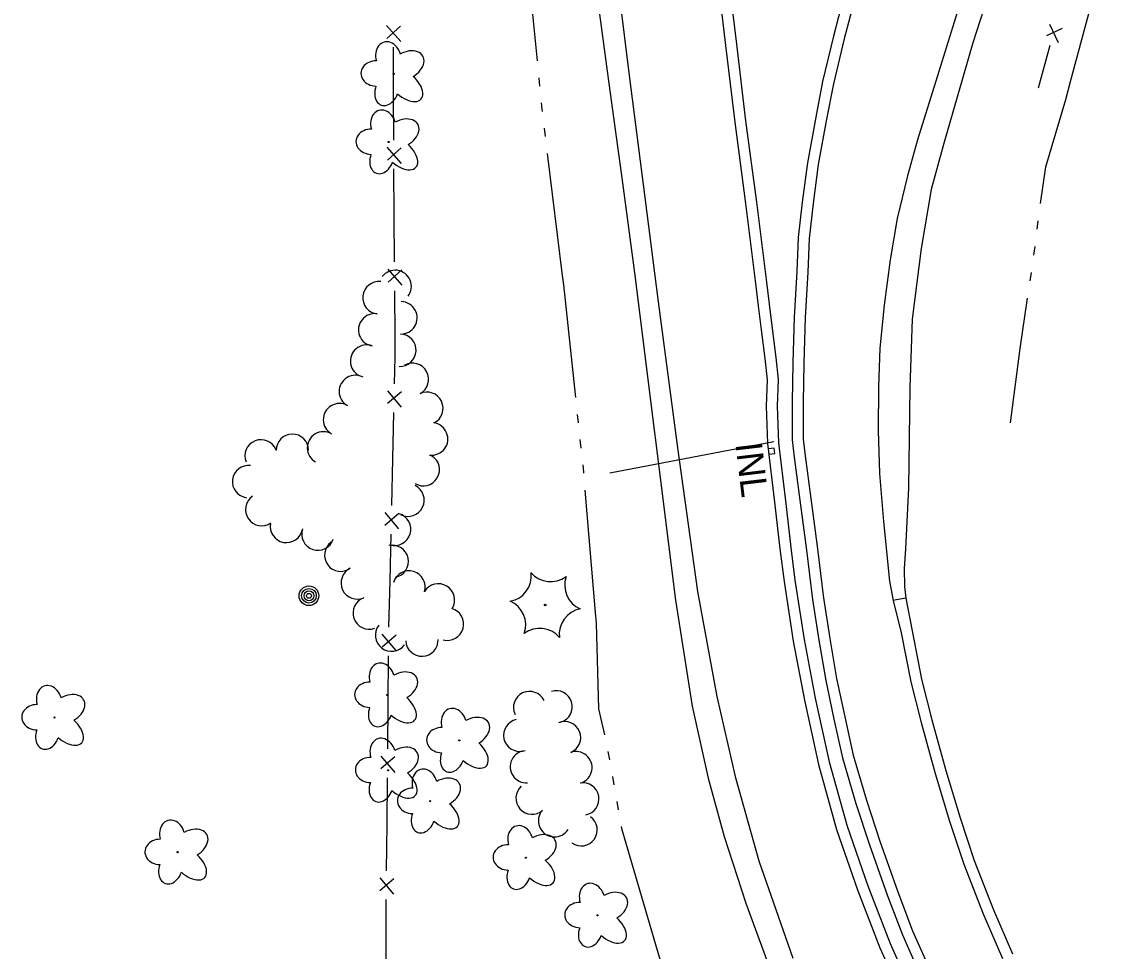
# Model space of a CAD drawing. Extents: x 589250 to 1188077, y 162953 to 363065.
# Drawn here: x 593118.5 to 593364.1, y 174280.4 to 174491.5 of the extents above; entities that cross this region are included whole.
import ezdxf

# ---------------------------------------------------------------- set-up
doc = ezdxf.new("R2010")
doc.units = 0
for name, color, linetype in [('E_DRN', 7, 'Continuous'), ('E_DRN_SS_UG', 7, 'Continuous'), ('E_DRN_Text', 7, 'Continuous'), ('E_FEN_P', 7, 'Continuous'), ('E_LAND_TreeLine_P', 7, 'Continuous'), ('E_LAND_Vegetation', 7, 'Continuous'), ('E_MISCPROP', 7, 'Continuous'), ('E_RDWY', 7, 'Continuous'), ('E_RDWY_C_and_G', 7, 'Continuous'), ('E_RDWY_Gravel', 7, 'Continuous'), ('E_WTR_FlowLine', 7, 'Continuous')]:
    doc.layers.add(name, color=color, linetype=linetype)

msp = doc.modelspace()

# ---------------------------------------------------------------- linework, layer by layer
at = {"layer": 'E_DRN'}
for p, q in [((593289.31, 174394.7), (593287.96, 174394.54)), ((593287.96, 174394.54), (593288.11, 174393.28)), ((593289.46, 174393.44), (593289.31, 174394.7)), ((593288.11, 174393.28), (593289.46, 174393.44))]:
    msp.add_line(p, q, dxfattribs=at)
at = {"layer": 'E_DRN_SS_UG'}
msp.add_line((593289.28, 174396.07), (593252.04, 174388.96), dxfattribs=at)
at = {"layer": 'E_FEN_P'}
for p, q in [((593201.32, 174490.64), (593204.54, 174486.98)), ((593204.52, 174490.49), (593201.4, 174487.71)), ((593354.73, 174490), (593351.16, 174488.27)), ((593351.84, 174490.97), (593353.84, 174486.79)), ((593202.82, 174485.74), (593202.86, 174475.18)), ((593351.95, 174486.1), (593349.26, 174476.44)), ((593202.86, 174475.18), (593202.9, 174464.62)), ((593201.42, 174462.98), (593204.65, 174459.32)), ((593204.63, 174462.83), (593201.51, 174460.05)), ((593202.93, 174458.08), (593203, 174447.52)), ((593203, 174447.52), (593203.07, 174436.96)), ((593201.6, 174435.33), (593204.83, 174431.67)), ((593204.8, 174435.18), (593201.68, 174432.39)), ((593203.11, 174430.42), (593203.18, 174419.87)), ((593203.18, 174419.87), (593203.21, 174415.34)), ((593203.21, 174415.34), (593203.07, 174409.31)), ((593201.55, 174407.72), (593204.67, 174403.97)), ((593204.75, 174407.48), (593201.55, 174404.78)), ((593202.92, 174402.77), (593202.68, 174392.22)), ((593202.68, 174392.22), (593202.44, 174381.66)), ((593200.92, 174380.07), (593204.04, 174376.32)), ((593204.12, 174379.83), (593200.92, 174377.13)), ((593202.29, 174375.12), (593202.05, 174364.57)), ((593202.05, 174364.57), (593201.8, 174354.01)), ((593200.28, 174352.4), (593203.45, 174348.69)), ((593203.48, 174352.2), (593200.32, 174349.46)), ((593201.72, 174347.47), (593201.62, 174336.91)), ((593201.62, 174336.91), (593201.52, 174326.36)), ((593200.03, 174324.74), (593203.19, 174321.04)), ((593203.23, 174324.55), (593200.06, 174321.81)), ((593201.46, 174319.82), (593201.36, 174309.26)), ((593201.36, 174309.26), (593201.26, 174298.7)), ((593199.77, 174297.09), (593202.94, 174293.38)), ((593202.97, 174296.89), (593199.81, 174294.15)), ((593201.2, 174292.16), (593201.17, 174288.96)), ((593201.17, 174288.96), (593201.18, 174281.61)), ((593201.18, 174281.61), (593201.19, 174271.05))]:
    msp.add_line(p, q, dxfattribs=at)
at = {"layer": 'E_LAND_TreeLine_P'}
for centre, radius, start, end in [((593203.29, 174431.4), 3.68, 322.6944, 142.6944), ((593199.59, 174428.82), 3.68, 83.4444, 263.4444), ((593204.59, 174424.26), 3.68, 268.5945, 88.5945), ((593198.62, 174421.53), 3.68, 81.1071, 261.1071), ((593204.35, 174416.91), 3.68, 267.2029, 87.2029), ((593196.8, 174414.44), 3.68, 70.1595, 250.1595), ((593207.2, 174410.29), 3.68, 298.6419, 118.6419), ((593194.24, 174407.55), 3.68, 60.6158, 240.6158), ((593210.48, 174403.71), 3.68, 295.8471, 115.8471), ((593190.63, 174401.14), 3.68, 60.6158, 240.6158), ((593187.02, 174394.73), 3.68, 60.6158, 240.6158), ((593211.57, 174396.75), 3.68, 262.8733, 82.8733), ((593172.84, 174392.9), 3.68, 21.94, 201.94), ((593179.95, 174394.18), 3.68, 0.5694, 180.5694), ((593209.68, 174389.78), 3.68, 239.2407, 59.2407), ((593170.01, 174387.06), 3.68, 82.7161, 262.7161), ((593206.19, 174382.86), 3.68, 244.0043, 64.0043), ((593172.98, 174380.71), 3.68, 124.6466, 304.6466), ((593203.15, 174376.25), 3.68, 253.2154, 73.2154), ((593178.61, 174376.89), 3.68, 169.2595, 349.2595), ((593185.74, 174375.16), 3.68, 161.2794, 341.2794), ((593190.93, 174370.35), 3.68, 126.8232, 306.8232), ((593202.6, 174368.95), 3.68, 281.8793, 101.8793), ((593194.68, 174364.06), 3.68, 115.3445, 295.3445), ((593206.41, 174363.12), 3.68, 343.0438, 163.0438), ((593213.1, 174360.19), 3.68, 328.9619, 148.9619), ((593197.4, 174357.24), 3.68, 109.6629, 289.6629), ((593215.14, 174354.69), 3.68, 254.624, 74.624), ((593202.47, 174352.21), 3.68, 142.6944, 322.6944), ((593209.37, 174351.09), 3.68, 182.4786, 2.4786), ((593239.83, 174335.95), 3.65, 287.2686, 107.2686), ((593233.79, 174335.78), 3.65, 25.3445, 205.3445), ((593231.55, 174329.46), 3.65, 102.203, 282.203), ((593241.75, 174328.94), 3.65, 292.3708, 112.3708), ((593233.05, 174322.32), 3.65, 94.3835, 274.3835), ((593244.34, 174322.12), 3.65, 289.703, 109.703), ((593234.34, 174315.17), 3.65, 131.7553, 311.7553), ((593245.91, 174315.01), 3.65, 280.3518, 100.3518), ((593239.46, 174310.04), 3.65, 147.8342, 327.8342), ((593245.53, 174307.99), 3.65, 234.7317, 54.7317)]:
    msp.add_arc(centre, radius, start, end, dxfattribs=at)
at = {"layer": 'E_LAND_Vegetation'}
for centre, radius in [((593202.95, 174479.68), 0.128), ((593201.82, 174464.18), 0.128), ((593237.34, 174359.05), 0.167), ((593201.51, 174338.6), 0.128), ((593125.94, 174333.49), 0.128), ((593217.85, 174328.3), 0.128), ((593201.68, 174321.51), 0.128), ((593211.23, 174314.5), 0.128), ((593153.9, 174302.92), 0.128), ((593232.95, 174301.67), 0.128), ((593249.2, 174288.58), 0.128)]:
    msp.add_circle(centre, radius, dxfattribs=at)
for centre, radius, start, end in [((593228.3, 174365.68), 5.9, 280.7761, 6.541), ((593238.59, 174370.25), 5.9, 220.7807, 306.5456), ((593247.67, 174363.57), 5.9, 160.7807, 246.5456), ((593227.02, 174354.52), 5.9, 340.7807, 66.5456), ((593246.43, 174352.36), 5.91, 100.8205, 186.4966), ((593236.1, 174347.84), 5.9, 40.7807, 126.5456)]:
    msp.add_arc(centre, radius, start, end, dxfattribs=at)
for centre, major_axis, ratio in [((593201.74, 174483.39), (0.99, -3.48), 0.782863), ((593205.9, 174481.62), (-3.67, -2.09), 0.691916), ((593198.97, 174479.75), (3.45, -0.05), 0.832022), ((593205.59, 174477.11), (-3.54, 3.17), 0.560249), ((593201.37, 174475.99), (1.23, 3.41), 0.716896), ((593200.6, 174467.89), (0.99, -3.48), 0.782863), ((593204.77, 174466.13), (-3.67, -2.09), 0.691916), ((593197.84, 174464.25), (3.45, -0.05), 0.832022), ((593204.45, 174461.61), (-3.54, 3.17), 0.560249), ((593200.24, 174460.5), (1.23, 3.41), 0.716896), ((593200.29, 174342.31), (0.99, -3.48), 0.782863), ((593204.46, 174340.55), (-3.67, -2.09), 0.691916), ((593124.72, 174337.2), (0.99, -3.48), 0.782863), ((593197.53, 174338.67), (3.45, -0.05), 0.832022), ((593128.89, 174335.44), (-3.67, -2.09), 0.691916), ((593204.14, 174336.03), (-3.54, 3.17), 0.560249), ((593121.96, 174333.56), (3.45, -0.05), 0.832022), ((593199.93, 174334.92), (1.23, 3.41), 0.716896), ((593216.63, 174332.01), (0.99, -3.48), 0.782863), ((593128.57, 174330.92), (-3.54, 3.17), 0.560249), ((593220.8, 174330.25), (-3.67, -2.09), 0.691916), ((593124.36, 174329.8), (1.23, 3.41), 0.716896), ((593213.87, 174328.37), (3.45, -0.05), 0.832022), ((593200.46, 174325.23), (0.99, -3.48), 0.782863), ((593220.48, 174325.73), (-3.54, 3.17), 0.560249), ((593204.63, 174323.46), (-3.67, -2.09), 0.691916), ((593216.27, 174324.61), (1.23, 3.41), 0.716896), ((593197.7, 174321.58), (3.45, -0.05), 0.832022), ((593204.31, 174318.94), (-3.54, 3.17), 0.560249), ((593210.01, 174318.22), (0.99, -3.48), 0.782863), ((593214.18, 174316.45), (-3.67, -2.09), 0.691916), ((593200.1, 174317.83), (1.23, 3.41), 0.716896), ((593207.24, 174314.57), (3.45, -0.05), 0.832022), ((593213.86, 174311.94), (-3.54, 3.17), 0.560249), ((593152.68, 174306.63), (0.99, -3.48), 0.782863), ((593209.65, 174310.82), (1.23, 3.41), 0.716896), ((593156.85, 174304.86), (-3.67, -2.09), 0.691916), ((593231.74, 174305.38), (0.99, -3.48), 0.782863), ((593149.91, 174302.98), (3.45, -0.05), 0.832022), ((593235.9, 174303.61), (-3.67, -2.09), 0.691916), ((593228.97, 174301.73), (3.45, -0.05), 0.832022), ((593156.53, 174300.35), (-3.54, 3.17), 0.560249), ((593235.59, 174299.1), (-3.54, 3.17), 0.560249), ((593152.32, 174299.23), (1.23, 3.41), 0.716896), ((593231.37, 174297.98), (1.23, 3.41), 0.716896), ((593247.99, 174292.29), (0.99, -3.48), 0.782863), ((593252.15, 174290.52), (-3.67, -2.09), 0.691916), ((593245.22, 174288.64), (3.45, -0.05), 0.832022), ((593251.84, 174286.01), (-3.54, 3.17), 0.560249), ((593247.62, 174284.89), (1.23, 3.41), 0.716896)]:
    msp.add_ellipse(centre, major_axis=major_axis, ratio=ratio, start_param=1.570796, end_param=4.712389, dxfattribs=at)
at = {"layer": 'E_MISCPROP'}
for radius in [2.23, 1.67, 1.12, 0.558]:
    msp.add_circle((593183.71, 174361.14), radius, dxfattribs=at)
at = {"layer": 'E_RDWY'}
for p, q in [((593252.9, 174508.17), (593256.4, 174479.28)), ((593334.32, 174504.57), (593326.72, 174480.21)), ((593326.72, 174480.21), (593321.88, 174464.69)), ((593256.4, 174479.28), (593260, 174451.56)), ((593321.88, 174464.69), (593319.61, 174456.54)), ((593319.61, 174456.54), (593317.26, 174446.82)), ((593260, 174451.56), (593263.02, 174427.91)), ((593317.26, 174446.82), (593315.69, 174437.4)), ((593315.69, 174437.4), (593314.32, 174427.1)), ((593263.02, 174427.91), (593267.42, 174394.73)), ((593314.32, 174427.1), (593313.34, 174417.4)), ((593313.34, 174417.4), (593313.04, 174408.58)), ((593313.04, 174408.58), (593312.94, 174398.69)), ((593312.94, 174398.69), (593313.23, 174388.9)), ((593267.42, 174394.73), (593271.92, 174362.1)), ((593313.23, 174388.9), (593314.13, 174378.03)), ((593314.13, 174378.03), (593315.53, 174364.43)), ((593315.53, 174364.43), (593316.32, 174360.06)), ((593271.92, 174362.1), (593276.34, 174338.24)), ((593276.34, 174338.24), (593280.48, 174320.07)), ((593280.48, 174320.07), (593285.82, 174300.94)), ((593285.82, 174300.94), (593293.54, 174278.84))]:
    msp.add_line(p, q, dxfattribs=at)
at = {"layer": 'E_RDWY_C_and_G'}
for p, q in [((593276.5, 174501.06), (593278.26, 174486.08)), ((593278.98, 174501.36), (593280.74, 174486.38)), ((593305.14, 174497.19), (593302.77, 174488.23)), ((593307.55, 174496.52), (593305.19, 174487.62)), ((593302.77, 174488.23), (593300.33, 174477.92)), ((593305.19, 174487.62), (593302.78, 174477.4)), ((593278.26, 174486.08), (593280.37, 174468.67)), ((593280.74, 174486.38), (593282.85, 174468.98)), ((593300.33, 174477.92), (593298.77, 174469.8)), ((593302.78, 174477.4), (593301.23, 174469.34)), ((593298.77, 174469.8), (593296.87, 174459.49)), ((593280.37, 174468.67), (593282.82, 174450.22)), ((593282.85, 174468.98), (593285.3, 174450.53)), ((593301.23, 174469.34), (593299.34, 174459.1)), ((593296.87, 174459.49), (593295.68, 174450.55)), ((593299.34, 174459.1), (593298.16, 174450.25)), ((593282.82, 174450.22), (593285.09, 174432.02)), ((593285.3, 174450.53), (593287.57, 174432.33)), ((593295.68, 174450.55), (593294.79, 174442.47)), ((593298.16, 174450.25), (593297.29, 174442.28)), ((593294.79, 174442.47), (593294.44, 174434.79)), ((593297.29, 174442.28), (593296.94, 174434.66)), ((593294.44, 174434.79), (593293.9, 174424.42)), ((593296.94, 174434.66), (593296.4, 174424.32)), ((593285.09, 174432.03), (593285.7, 174427.01)), ((593287.57, 174432.33), (593288.18, 174427.33)), ((593285.7, 174427.01), (593286.41, 174421.52)), ((593288.18, 174427.33), (593288.89, 174421.83)), ((593293.9, 174424.42), (593293.58, 174414.02)), ((593296.4, 174424.32), (593296.07, 174413.96)), ((593286.41, 174421.52), (593287.21, 174414.99)), ((593288.89, 174421.83), (593289.69, 174415.27)), ((593287.21, 174414.99), (593287.72, 174410.18)), ((593289.69, 174415.27), (593290.23, 174410.26)), ((593293.58, 174414.02), (593293.38, 174405.13)), ((593296.07, 174413.96), (593295.88, 174405.1)), ((593287.72, 174410.18), (593287.49, 174404.23)), ((593290.23, 174410.26), (593289.99, 174404.23)), ((593287.49, 174404.23), (593287.82, 174395.71)), ((593289.99, 174404.23), (593290.32, 174395.91)), ((593293.38, 174405.13), (593293.39, 174396.52)), ((593295.88, 174405.1), (593295.89, 174396.68)), ((593293.39, 174396.52), (593293.9, 174392.6)), ((593295.89, 174396.68), (593296.38, 174392.92)), ((593287.82, 174395.71), (593289.4, 174382.39)), ((593290.32, 174395.91), (593291.88, 174382.68)), ((593293.9, 174392.6), (593295.17, 174382.89)), ((593296.38, 174392.92), (593297.65, 174383.22)), ((593289.4, 174382.39), (593290.65, 174371.8)), ((593291.88, 174382.68), (593293.13, 174372.09)), ((593295.17, 174382.89), (593296.68, 174371.48)), ((593297.65, 174383.22), (593299.16, 174371.79)), ((593290.65, 174371.78), (593291.57, 174364.37)), ((593293.13, 174372.09), (593294.05, 174364.71)), ((593296.68, 174371.48), (593298.04, 174360.31)), ((593299.16, 174371.79), (593300.52, 174360.62)), ((593291.57, 174364.37), (593293.68, 174350.8)), ((593294.05, 174364.71), (593296.14, 174351.22)), ((593298.04, 174360.32), (593299.48, 174351.08)), ((593300.51, 174360.7), (593301.95, 174351.48)), ((593316.34, 174360.06), (593318.18, 174352.76)), ((593319.22, 174360.58), (593320.64, 174353.22)), ((593318.18, 174352.76), (593320.37, 174341.63)), ((593320.64, 174353.22), (593322.81, 174342.18)), ((593293.68, 174350.8), (593296.18, 174337.42)), ((593296.14, 174351.22), (593298.63, 174337.92)), ((593299.48, 174351.08), (593301.06, 174341.88)), ((593301.95, 174351.48), (593303.51, 174342.35)), ((593303.51, 174342.35), (593305.34, 174333.62)), ((593322.81, 174342.18), (593325.15, 174332.99)), ((593301.06, 174341.88), (593302.9, 174333.09)), ((593320.37, 174341.63), (593322.73, 174332.35)), ((593296.18, 174337.42), (593299.38, 174322.86)), ((593298.63, 174337.92), (593301.81, 174323.46)), ((593302.9, 174333.09), (593304.87, 174324.35)), ((593305.34, 174333.62), (593307.29, 174324.97)), ((593322.73, 174332.35), (593325.9, 174320.78)), ((593325.15, 174332.99), (593328.3, 174321.47)), ((593307.29, 174324.97), (593310.29, 174314.73)), ((593299.38, 174322.86), (593303.48, 174308.06)), ((593301.81, 174323.46), (593305.87, 174308.81)), ((593304.87, 174324.35), (593307.9, 174314)), ((593325.9, 174320.78), (593329.16, 174309.97)), ((593328.3, 174321.47), (593331.54, 174310.73)), ((593307.9, 174314), (593310.96, 174304.59)), ((593310.29, 174314.73), (593313.32, 174305.4)), ((593329.16, 174309.97), (593332.42, 174300.22)), ((593331.54, 174310.73), (593334.77, 174301.06)), ((593303.48, 174308.06), (593308.26, 174294.38)), ((593305.87, 174308.81), (593310.61, 174295.24)), ((593313.32, 174305.4), (593317.42, 174293.9)), ((593310.96, 174304.59), (593315.07, 174293.04)), ((593332.42, 174300.22), (593336.78, 174288.9)), ((593334.77, 174301.06), (593339.1, 174289.84)), ((593310.61, 174295.24), (593315.63, 174282.17)), ((593308.26, 174294.38), (593313.33, 174281.2)), ((593315.07, 174293.04), (593318.44, 174284.13)), ((593317.42, 174293.9), (593320.75, 174285.08)), ((593336.78, 174288.9), (593341.13, 174278.76)), ((593339.1, 174289.84), (593343.41, 174279.8)), ((593318.44, 174284.13), (593322.94, 174274.02)), ((593320.75, 174285.08), (593325.21, 174275.08)), ((593313.33, 174281.2), (593320.49, 174265.39)), ((593315.63, 174282.17), (593322.74, 174266.47))]:
    msp.add_line(p, q, dxfattribs=at)
at = {"layer": 'E_RDWY_Gravel'}
for p, q in [((593342.35, 174511.32), (593334.41, 174486.69)), ((593249.5, 174494.37), (593251.81, 174477.47)), ((593334.41, 174486.69), (593327.78, 174463.62)), ((593251.81, 174477.47), (593254.93, 174454.89)), ((593327.78, 174463.62), (593325, 174453.41)), ((593254.93, 174454.89), (593257.6, 174434.45)), ((593325, 174453.41), (593322.7, 174440.01)), ((593322.7, 174440.01), (593320.65, 174423.95)), ((593257.6, 174434.45), (593266.91, 174360.17)), ((593320.65, 174423.95), (593320.14, 174408.46)), ((593320.14, 174408.46), (593319.81, 174385.67)), ((593319.81, 174385.67), (593319.18, 174371.83)), ((593319.18, 174371.83), (593318.86, 174367.33)), ((593318.86, 174367.33), (593318.9, 174363.26)), ((593318.9, 174363.26), (593319.22, 174360.58)), ((593266.91, 174360.17), (593270.68, 174336.1)), ((593319.22, 174360.58), (593316.25, 174360.04)), ((593270.68, 174336.1), (593274.38, 174319.74)), ((593274.38, 174319.74), (593277.94, 174306.49)), ((593277.94, 174306.49), (593282.91, 174291.32)), ((593282.91, 174291.32), (593288.67, 174275.71))]:
    msp.add_line(p, q, dxfattribs=at)
at = {"layer": 'E_WTR_FlowLine'}
for p, q in [((593232.74, 174510.39), (593235.49, 174482.62)), ((593356.64, 174477.94), (593364.07, 174505.56)), ((593235.87, 174478.79), (593236.06, 174476.88)), ((593355.55, 174473.87), (593356.64, 174477.94)), ((593236.43, 174473.05), (593236.58, 174471.61)), ((593351.03, 174458.55), (593355.55, 174473.87)), ((593236.58, 174471.61), (593236.63, 174471.14)), ((593237.1, 174467.32), (593237.34, 174465.41)), ((593237.81, 174461.59), (593241.2, 174433.9)), ((593349.78, 174450.24), (593351.03, 174458.55)), ((593349.04, 174444.37), (593349.28, 174446.32)), ((593348.31, 174438.5), (593348.55, 174440.45)), ((593241.2, 174433.9), (593241.47, 174431.76)), ((593347.45, 174432.64), (593347.74, 174434.59)), ((593241.47, 174431.76), (593244.21, 174406.17)), ((593345.15, 174417.33), (593346.86, 174428.74)), ((593342.98, 174400.41), (593345.15, 174417.33)), ((593244.62, 174402.34), (593244.83, 174400.43)), ((593245.24, 174396.6), (593245.44, 174394.69)), ((593245.86, 174390.86), (593246.03, 174389.21)), ((593246.03, 174389.21), (593246.05, 174388.95)), ((593246.37, 174385.11), (593248.69, 174357.31)), ((593248.69, 174357.31), (593248.89, 174354.91)), ((593248.89, 174354.91), (593249.44, 174335.5)), ((593249.44, 174335.5), (593250.79, 174329.58)), ((593251.58, 174325.82), (593251.92, 174323.92)), ((593252.59, 174320.13), (593252.93, 174318.24)), ((593253.61, 174314.45), (593253.94, 174312.56)), ((593254.62, 174308.77), (593254.75, 174308.05)), ((593254.75, 174308.05), (593262.42, 174281.99)), ((593262.42, 174281.99), (593264.61, 174274.54))]:
    msp.add_line(p, q, dxfattribs=at)

# ---------------------------------------------------------------- texts
at = {"layer": 'E_DRN_Text'}
msp.add_text('INL', height=6, rotation=276.7608, dxfattribs=at).set_placement((593280.53, 174395.65))

doc.saveas('drawing.dxf')
